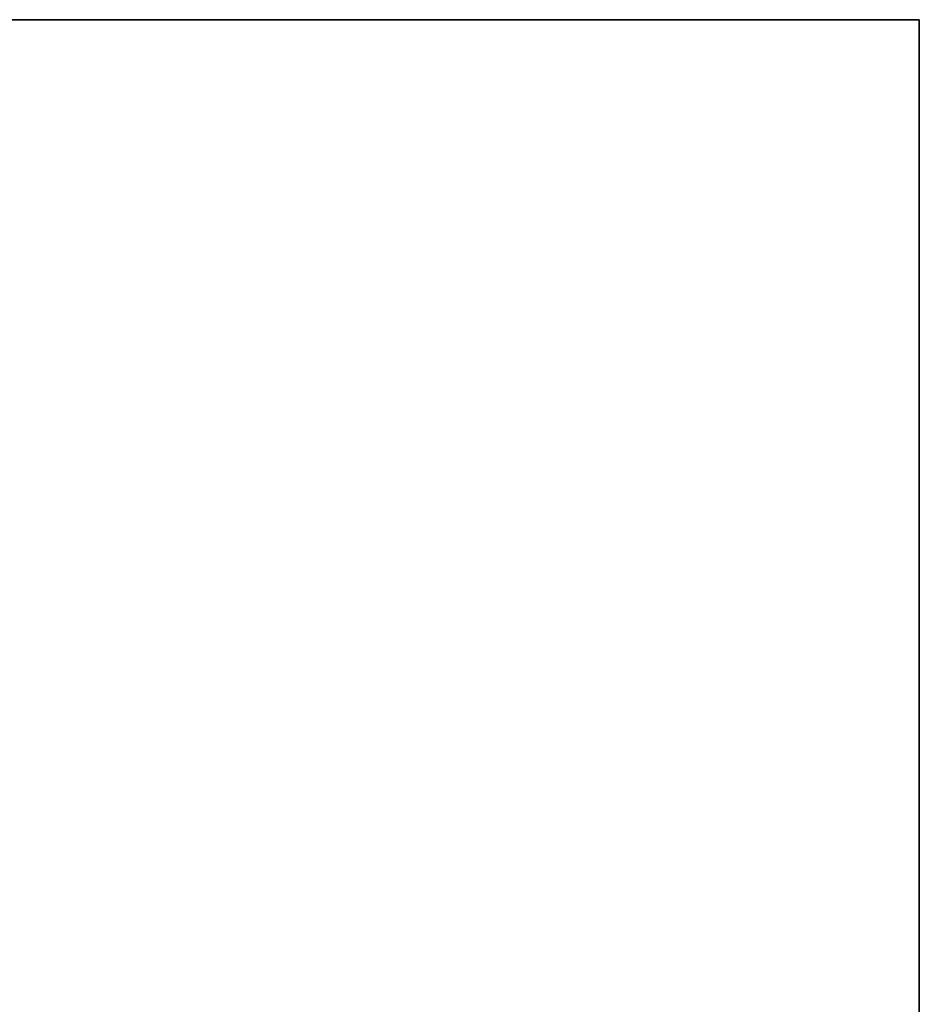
# Model space of a CAD drawing. Extents: x -350 to 540, y -53 to 541.
# Tile 486 of 569: x 231 to 245, y 220 to 235. Entities that reach past the tile are written whole.
import ezdxf

# ---------------------------------------------------------------- set-up
doc = ezdxf.new("R2010")
doc.units = 0
doc.layers.get('0').update_dxf_attribs({"lineweight": 35})
doc.layers.add('A_Aussenwand-A06HSWU6NL', color=3, linetype='Continuous', lineweight=35, true_color=0x00ff00)
doc.layers.add('A_Tuer_3D-A06HSWU7NL', color=9, linetype='Continuous', lineweight=18, true_color=0x808080)

# ---------------------------------------------------------------- blocks, each defined once
blk = doc.blocks.new('Referenz-A06HSWU8NL', base_point=(178.421, 198.202))
at = {"layer": 'A_Aussenwand-A06HSWU6NL', "color": 0, "linetype": 'ByBlock', "ltscale": 0.35}
for p, q in [((244.615, 235.482), (229.615, 235.482)), ((229.615, 235.482), (244.615, 235.482)), ((244.615, 202.602), (244.615, 235.482)), ((244.615, 235.482), (244.615, 202.602)), ((244.615, 235.482), (244.615, 235.482))]:
    blk.add_line(p, q, dxfattribs=at)
at = {"layer": 'A_Tuer_3D-A06HSWU7NL', "color": 0, "linetype": 'Continuous', "ltscale": 0.18}
for p, q in [((229.615, 235.482), (244.615, 235.482)), ((244.615, 235.482), (244.615, 202.602))]:
    blk.add_line(p, q, dxfattribs=at)

msp = doc.modelspace()

# ---------------------------------------------------------------- block references
at = {"color": 251, "lineweight": 25, "ltscale": 0.25, "true_color": 0x585858}
msp.add_blockref('Referenz-A06HSWU8NL', (178.421, 198.202), dxfattribs=at)

doc.saveas('drawing.dxf')
